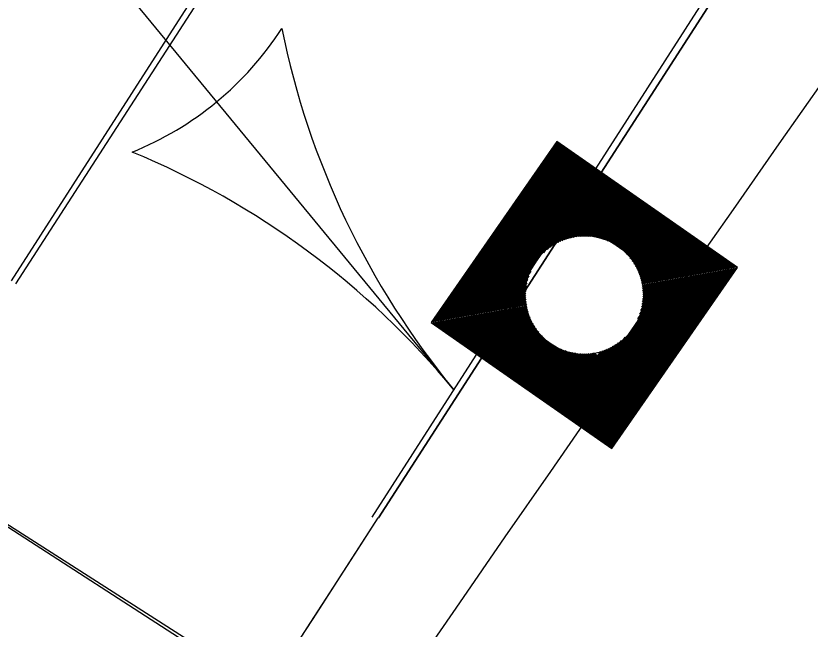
# Model space of a CAD drawing. Extents: x 14104283 to 14129344, y 8637090 to 8673339.
# Drawn here: x 14119155.5 to 14119177.59, y 8668910.3 to 8668927.35 of the extents above; entities that cross this region are included whole.
import ezdxf

# ---------------------------------------------------------------- set-up
doc = ezdxf.new("R2010")
doc.units = 0
for name, color, linetype in [('dsnCellElements', 7, 'Continuous'), ('dsnPaintExistingBrokenLaneLineWhite', 7, 'Continuous'), ('dsnPaintExistingEdgeLineRightWhite', 7, 'Continuous'), ('dsnPaintRemoveBrokenLineWhite', 7, 'Continuous'), ('dsnShadingPaved', 7, 'Continuous'), ('dsnStdLabel', 7, 'Continuous'), ('dsnStgShadingPrevPav', 7, 'Continuous'), ('dsnTapePlaceChannelizingLaneWhite', 7, 'Continuous'), ('dsnTapePlaceChannelizingLaneYellow', 7, 'Continuous')]:
    doc.layers.add(name, color=color, linetype=linetype)

msp = doc.modelspace()

# ---------------------------------------------------------------- linework, layer by layer
at = {"layer": 'dsnCellElements'}
msp.add_circle((14119171.312, 8668919.592), 1.65, dxfattribs=at)
at = {"layer": 'dsnPaintExistingBrokenLaneLineWhite'}
msp.add_arc((14116224.945, 8670811.467), 3500, 325.955151, 327.159261, dxfattribs=at)
at = {"layer": 'dsnPaintExistingEdgeLineRightWhite'}
msp.add_lwpolyline([(14119412.154, 8669317.073), (14119387.623, 8669279.002), (14119355.614, 8669229.262), (14119328.753, 8669187.712), (14119296.908, 8669137.951), (14119267.448, 8669092.088), (14119237.896, 8669046.842), (14119206.907, 8668999.349), (14119178.966, 8668956.718), (14119155.37, 8668919.986)], dxfattribs=at)
at = {"layer": 'dsnPaintRemoveBrokenLineWhite'}
msp.add_lwpolyline([(14119165.41, 8668913.412), (14119189.033, 8668950.186), (14119216.95, 8668992.781), (14119247.944, 8669040.282), (14119277.52, 8669085.564), (14119307.01, 8669131.474), (14119338.846, 8669181.22), (14119365.698, 8669222.758), (14119393.589, 8669266.098)], dxfattribs=at)
at = {"layer": 'dsnShadingPaved'}
for p, q in [((14119155.499, 8668919.903), (14119497.219, 8669449.294)), ((14119219.814, 8668997.412), (14119165.582, 8668913.395))]:
    msp.add_line(p, q, dxfattribs=at)
for centre, radius, start, end in [((14120823.304, 8667767.54), 2012, 143.15224, 151.245378), ((14120823.304, 8667767.54), 2000, 143.15224, 151.245378), ((14116224.945, 8670811.467), 3500, 324.954927, 327.159261)]:
    msp.add_arc(centre, radius, start, end, dxfattribs=at)
at = {"layer": 'dsnStdLabel'}
msp.add_line((14119141.35, 8668948.881), (14119167.685, 8668916.954), dxfattribs=at)
for points in [[(14119172.076, 8668915.329), (14119175.576, 8668920.356), (14119170.549, 8668923.856), (14119167.049, 8668918.829), (14119172.076, 8668915.329)], [(14119172.074, 8668915.331), (14119175.571, 8668920.356), (14119170.549, 8668923.851), (14119167.053, 8668918.829), (14119172.078, 8668915.332)], [(14119172.071, 8668915.333), (14119175.567, 8668920.355), (14119170.55, 8668923.847), (14119167.058, 8668918.83), (14119172.08, 8668915.334)], [(14119172.123, 8668915.465), (14119175.521, 8668920.346), (14119170.558, 8668923.801), (14119167.104, 8668918.839), (14119172.099, 8668915.361)], [(14119172.115, 8668915.511), (14119175.475, 8668920.338), (14119170.567, 8668923.755), (14119167.15, 8668918.847), (14119172.118, 8668915.388)], [(14119172.106, 8668915.557), (14119175.429, 8668920.33), (14119170.575, 8668923.709), (14119167.196, 8668918.855), (14119172.137, 8668915.416)], [(14119172.098, 8668915.603), (14119175.383, 8668920.322), (14119170.583, 8668923.663), (14119167.242, 8668918.863), (14119172.123, 8668915.465)], [(14119172.09, 8668915.649), (14119175.337, 8668920.314), (14119170.591, 8668923.617), (14119167.288, 8668918.871), (14119172.115, 8668915.511)], [(14119172.082, 8668915.695), (14119175.291, 8668920.305), (14119170.6, 8668923.571), (14119167.334, 8668918.88), (14119172.106, 8668915.557)], [(14119172.074, 8668915.741), (14119175.245, 8668920.297), (14119170.608, 8668923.525), (14119167.38, 8668918.888), (14119172.098, 8668915.603)], [(14119172.065, 8668915.787), (14119175.199, 8668920.289), (14119170.616, 8668923.479), (14119167.426, 8668918.896), (14119172.09, 8668915.649)], [(14119172.057, 8668915.833), (14119175.153, 8668920.281), (14119170.624, 8668923.433), (14119167.471, 8668918.904), (14119172.082, 8668915.695)], [(14119172.049, 8668915.879), (14119175.107, 8668920.272), (14119170.632, 8668923.388), (14119167.517, 8668918.913), (14119172.074, 8668915.741)], [(14119172.041, 8668915.925), (14119175.061, 8668920.264), (14119170.641, 8668923.342), (14119167.563, 8668918.921), (14119172.065, 8668915.787)], [(14119172.032, 8668915.971), (14119175.016, 8668920.256), (14119170.649, 8668923.296), (14119167.609, 8668918.929), (14119172.057, 8668915.833)], [(14119172.024, 8668916.017), (14119174.97, 8668920.248), (14119170.657, 8668923.25), (14119167.655, 8668918.937), (14119172.049, 8668915.879)], [(14119172.016, 8668916.062), (14119174.924, 8668920.239), (14119170.665, 8668923.204), (14119167.701, 8668918.945), (14119172.041, 8668915.925)], [(14119172.008, 8668916.108), (14119174.878, 8668920.231), (14119170.674, 8668923.158), (14119167.747, 8668918.954), (14119172.032, 8668915.971)], [(14119171.999, 8668916.154), (14119174.832, 8668920.223), (14119170.682, 8668923.112), (14119167.793, 8668918.962), (14119172.024, 8668916.017)], [(14119171.991, 8668916.2), (14119174.786, 8668920.215), (14119170.69, 8668923.066), (14119167.839, 8668918.97), (14119172.016, 8668916.062)], [(14119171.983, 8668916.246), (14119174.74, 8668920.207), (14119170.698, 8668923.02), (14119167.885, 8668918.978), (14119172.008, 8668916.108)], [(14119171.975, 8668916.292), (14119174.694, 8668920.198), (14119170.707, 8668922.974), (14119167.931, 8668918.987), (14119171.999, 8668916.154)], [(14119171.967, 8668916.338), (14119174.648, 8668920.19), (14119170.715, 8668922.928), (14119167.977, 8668918.995), (14119171.991, 8668916.2)], [(14119171.958, 8668916.384), (14119174.602, 8668920.182), (14119170.723, 8668922.882), (14119168.023, 8668919.003), (14119171.983, 8668916.246)], [(14119171.95, 8668916.43), (14119174.556, 8668920.174), (14119170.731, 8668922.836), (14119168.069, 8668919.011), (14119171.975, 8668916.292)], [(14119171.942, 8668916.476), (14119174.51, 8668920.165), (14119170.739, 8668922.79), (14119168.115, 8668919.02), (14119171.967, 8668916.338)], [(14119171.934, 8668916.522), (14119174.464, 8668920.157), (14119170.748, 8668922.744), (14119168.161, 8668919.028), (14119171.958, 8668916.384)], [(14119171.925, 8668916.568), (14119174.418, 8668920.149), (14119170.756, 8668922.698), (14119168.206, 8668919.036), (14119171.95, 8668916.43)], [(14119171.917, 8668916.614), (14119174.372, 8668920.141), (14119170.764, 8668922.653), (14119168.252, 8668919.044), (14119171.942, 8668916.476)], [(14119171.909, 8668916.66), (14119174.326, 8668920.132), (14119170.772, 8668922.607), (14119168.298, 8668919.052), (14119171.934, 8668916.522)], [(14119171.901, 8668916.706), (14119174.281, 8668920.124), (14119170.781, 8668922.561), (14119168.344, 8668919.061), (14119171.925, 8668916.568)], [(14119171.893, 8668916.752), (14119174.235, 8668920.116), (14119170.789, 8668922.515), (14119168.39, 8668919.069), (14119171.917, 8668916.614)], [(14119171.884, 8668916.797), (14119174.189, 8668920.108), (14119170.797, 8668922.469), (14119168.436, 8668919.077), (14119171.909, 8668916.66)], [(14119171.876, 8668916.843), (14119174.143, 8668920.1), (14119170.805, 8668922.423), (14119168.482, 8668919.085), (14119171.901, 8668916.706)], [(14119171.868, 8668916.889), (14119174.097, 8668920.091), (14119170.814, 8668922.377), (14119168.528, 8668919.094), (14119171.893, 8668916.752)], [(14119171.86, 8668916.935), (14119174.051, 8668920.083), (14119170.822, 8668922.331), (14119168.574, 8668919.102), (14119171.884, 8668916.797)], [(14119171.851, 8668916.981), (14119174.005, 8668920.075), (14119170.83, 8668922.285), (14119168.62, 8668919.11), (14119171.876, 8668916.843)], [(14119171.843, 8668917.027), (14119173.959, 8668920.067), (14119170.838, 8668922.239), (14119168.666, 8668919.118), (14119171.868, 8668916.889)], [(14119171.835, 8668917.073), (14119173.913, 8668920.058), (14119170.846, 8668922.193), (14119168.712, 8668919.127), (14119171.86, 8668916.935)], [(14119171.827, 8668917.119), (14119173.867, 8668920.05), (14119170.855, 8668922.147), (14119168.758, 8668919.135), (14119171.851, 8668916.981)], [(14119171.818, 8668917.165), (14119173.821, 8668920.042), (14119170.863, 8668922.101), (14119168.804, 8668919.143), (14119171.843, 8668917.027)], [(14119171.81, 8668917.211), (14119173.775, 8668920.034), (14119170.871, 8668922.055), (14119168.85, 8668919.151), (14119171.835, 8668917.073)], [(14119171.802, 8668917.257), (14119173.729, 8668920.025), (14119170.879, 8668922.009), (14119168.896, 8668919.159), (14119171.827, 8668917.119)], [(14119171.794, 8668917.303), (14119173.683, 8668920.017), (14119170.888, 8668921.963), (14119168.941, 8668919.168), (14119171.818, 8668917.165)], [(14119171.786, 8668917.349), (14119173.637, 8668920.009), (14119170.896, 8668921.918), (14119168.987, 8668919.176), (14119171.81, 8668917.211)], [(14119171.777, 8668917.395), (14119173.591, 8668920.001), (14119170.904, 8668921.872), (14119169.033, 8668919.184), (14119171.802, 8668917.257)], [(14119171.976, 8668921.085), (14119170.912, 8668921.826), (14119170.172, 8668920.762)], [(14119171.843, 8668921.137), (14119170.921, 8668921.78), (14119170.278, 8668920.857)], [(14119171.74, 8668921.169), (14119170.929, 8668921.734), (14119170.364, 8668920.922)], [(14119171.652, 8668921.19), (14119170.937, 8668921.688), (14119170.44, 8668920.973)], [(14119171.573, 8668921.205), (14119170.945, 8668921.642), (14119170.508, 8668921.014)], [(14119171.501, 8668921.215), (14119170.953, 8668921.596), (14119170.573, 8668921.049)], [(14119171.434, 8668921.221), (14119170.962, 8668921.55), (14119170.633, 8668921.078)], [(14119171.371, 8668921.225), (14119170.97, 8668921.504), (14119170.691, 8668921.103)], [(14119171.312, 8668921.226), (14119170.978, 8668921.458), (14119170.746, 8668921.125)], [(14119171.255, 8668921.225), (14119170.986, 8668921.412), (14119170.799, 8668921.143)], [(14119171.202, 8668921.222), (14119170.995, 8668921.366), (14119170.851, 8668921.159)], [(14119171.15, 8668921.218), (14119171.003, 8668921.32), (14119170.9, 8668921.173)], [(14119171.1, 8668921.212), (14119171.011, 8668921.274), (14119170.949, 8668921.185)], [(14119171.053, 8668921.205), (14119171.019, 8668921.228), (14119170.996, 8668921.195)], [(14119172.805, 8668918.929), (14119173.546, 8668919.993), (14119172.482, 8668920.733)], [(14119172.857, 8668919.062), (14119173.5, 8668919.984), (14119172.577, 8668920.627)], [(14119172.889, 8668919.165), (14119173.454, 8668919.976), (14119172.642, 8668920.541)], [(14119172.91, 8668919.253), (14119173.408, 8668919.968), (14119172.693, 8668920.465)], [(14119172.925, 8668919.332), (14119173.362, 8668919.96), (14119172.734, 8668920.396)], [(14119169.82, 8668920.256), (14119169.079, 8668919.192), (14119170.143, 8668918.452)], [(14119172.935, 8668919.404), (14119173.316, 8668919.951), (14119172.769, 8668920.332)], [(14119172.941, 8668919.471), (14119173.27, 8668919.943), (14119172.798, 8668920.272)], [(14119172.945, 8668919.534), (14119173.224, 8668919.935), (14119172.823, 8668920.214)], [(14119172.946, 8668919.593), (14119173.178, 8668919.927), (14119172.845, 8668920.159)], [(14119169.768, 8668920.123), (14119169.125, 8668919.201), (14119170.048, 8668918.558)], [(14119169.736, 8668920.02), (14119169.171, 8668919.209), (14119169.982, 8668918.644)], [(14119169.715, 8668919.932), (14119169.217, 8668919.217), (14119169.932, 8668918.72)], [(14119172.945, 8668919.65), (14119173.132, 8668919.919), (14119172.863, 8668920.106)], [(14119172.942, 8668919.703), (14119173.086, 8668919.91), (14119172.879, 8668920.054)], [(14119172.938, 8668919.755), (14119173.04, 8668919.902), (14119172.893, 8668920.004)], [(14119172.932, 8668919.804), (14119172.994, 8668919.894), (14119172.905, 8668919.956)], [(14119169.7, 8668919.853), (14119169.263, 8668919.225), (14119169.89, 8668918.789)], [(14119169.69, 8668919.781), (14119169.309, 8668919.234), (14119169.856, 8668918.853)], [(14119169.683, 8668919.714), (14119169.355, 8668919.242), (14119169.827, 8668918.913)], [(14119172.925, 8668919.852), (14119172.948, 8668919.886), (14119172.915, 8668919.909)], [(14119169.68, 8668919.651), (14119169.401, 8668919.25), (14119169.802, 8668918.971)], [(14119169.679, 8668919.592), (14119169.447, 8668919.258), (14119169.78, 8668919.026)], [(14119169.68, 8668919.535), (14119169.493, 8668919.266), (14119169.762, 8668919.079)], [(14119169.683, 8668919.482), (14119169.539, 8668919.275), (14119169.746, 8668919.131)], [(14119169.687, 8668919.43), (14119169.585, 8668919.283), (14119169.732, 8668919.181)], [(14119169.693, 8668919.381), (14119169.631, 8668919.291), (14119169.72, 8668919.229)], [(14119169.7, 8668919.333), (14119169.676, 8668919.299), (14119169.71, 8668919.276)], [(14119171.769, 8668917.441), (14119172.453, 8668918.423)], [(14119171.736, 8668917.624), (14119172.116, 8668918.171)], [(14119171.744, 8668917.578), (14119172.185, 8668918.212)], [(14119171.753, 8668917.532), (14119172.261, 8668918.262)], [(14119171.761, 8668917.487), (14119172.347, 8668918.328)], [(14119170.649, 8668918.1), (14119171.794, 8668917.303)], [(14119170.781, 8668918.048), (14119171.786, 8668917.349)], [(14119170.885, 8668918.016), (14119171.777, 8668917.395)], [(14119170.973, 8668917.995), (14119171.769, 8668917.441)], [(14119171.052, 8668917.98), (14119171.761, 8668917.487)], [(14119171.124, 8668917.97), (14119171.753, 8668917.532)], [(14119171.191, 8668917.963), (14119171.744, 8668917.578)], [(14119171.254, 8668917.96), (14119171.736, 8668917.624)], [(14119171.313, 8668917.959), (14119171.728, 8668917.67)], [(14119171.369, 8668917.96), (14119171.72, 8668917.716)], [(14119171.423, 8668917.963), (14119171.711, 8668917.762)], [(14119171.475, 8668917.967), (14119171.703, 8668917.808)], [(14119171.524, 8668917.973), (14119171.695, 8668917.854)], [(14119171.572, 8668917.98), (14119171.687, 8668917.9)], [(14119171.687, 8668917.9), (14119171.774, 8668918.026)], [(14119171.695, 8668917.854), (14119171.826, 8668918.042)], [(14119171.703, 8668917.808), (14119171.879, 8668918.06)], [(14119171.711, 8668917.762), (14119171.934, 8668918.082)], [(14119171.72, 8668917.716), (14119171.992, 8668918.107)], [(14119171.728, 8668917.67), (14119172.052, 8668918.136)]]:
    msp.add_lwpolyline(points, dxfattribs=at)
for centre, radius, start, end in [((14120503.024, 8668359.238), 1512, 147.24256, 159.626707), ((14120503.024, 8668359.238), 1488, 147.24256, 158.157867), ((14119155.441, 8668931.797), 8.863, 291.7846, 327.253), ((14119185.389, 8668931.558), 22.95, 191.4476, 219.5189), ((14119149.981, 8668902.351), 22.95, 39.5188, 67.59)]:
    msp.add_arc(centre, radius, start, end, dxfattribs=at)
msp.add_open_spline([(14119078.88, 8668729.338), (14119110.556, 8668783.382), (14119143.405, 8668836.721), (14119177.411, 8668889.33), (14119212.122, 8668941.294), (14119078.88, 8668729.338), (14119212.122, 8668941.294)], degree=3, dxfattribs=at)
at = {"layer": 'dsnStgShadingPrevPav'}
for p, q in [((14119160.762, 8668909.701), (14119140.531, 8668922.62)), ((14119160.715, 8668909.63), (14119150.623, 8668916.125))]:
    msp.add_line(p, q, dxfattribs=at)
at = {"layer": 'dsnTapePlaceChannelizingLaneWhite'}
msp.add_arc((14120823.304, 8667767.54), 2000, 143.15224, 151.245378, dxfattribs=at)
at = {"layer": 'dsnTapePlaceChannelizingLaneYellow'}
msp.add_line((14119219.81, 8668997.415), (14119165.579, 8668913.397), dxfattribs=at)
for centre, radius, start, end in [((14120823.304, 8667767.54), 2012, 143.15224, 151.245378), ((14116224.945, 8670811.467), 3500, 325.955151, 327.159261)]:
    msp.add_arc(centre, radius, start, end, dxfattribs=at)

doc.saveas('drawing.dxf')
